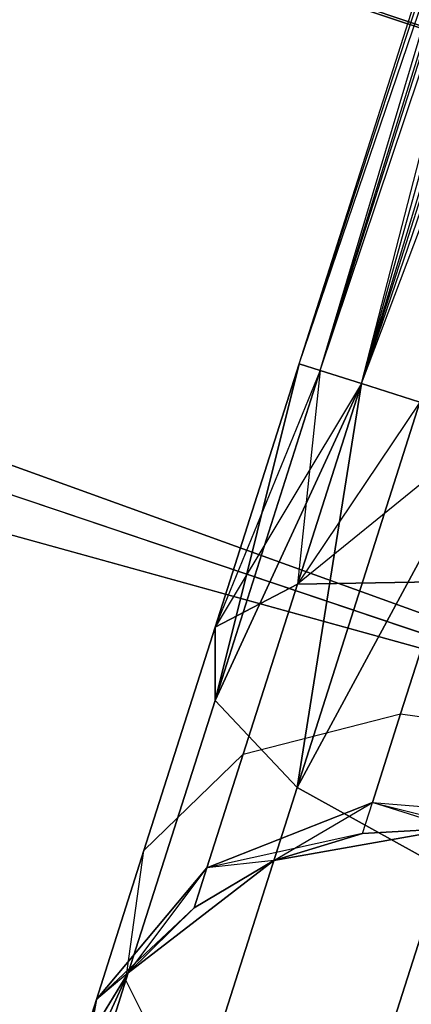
# Model space of a CAD drawing. Extents: x -91 to 91, y -91 to 262.
# Tile 404 of 480: x 17.28 to 18.3, y 58.14 to 60.71. Entities that reach past the tile are written whole.
import ezdxf

# ---------------------------------------------------------------- set-up
doc = ezdxf.new("R2010")
doc.units = 0
doc.header["$LTSCALE"] = 25.4
doc.layers.get('0').update_dxf_attribs({"linetype": 'CONTINUOUS'})

# ---------------------------------------------------------------- blocks, each defined once
blk = doc.blocks.new('ETE0_STL_1')
at = {"color": 0}
for p, q in [((18.0046, 59.811, 169.8871), (20.3403, 67.1397, 170.1281)), ((18.0046, 59.811, 169.8871), (20.3403, 67.1397, 170.1281)), ((18.0046, 59.811, 170.1281), (20.3403, 67.1397, 170.1281)), ((18.0046, 59.811, 170.1281), (20.3403, 67.1397, 170.1281)), ((18.0595, 59.7935, 170.3622), (20.3403, 67.1397, 170.1281)), ((18.0595, 59.7935, 170.3622), (20.3403, 67.1397, 170.1281)), ((18.0046, 59.811, 169.8871), (20.3953, 67.1222, 169.653)), ((18.0046, 59.811, 169.8871), (20.3953, 67.1222, 169.653)), ((18.0595, 59.7935, 169.653), (20.3953, 67.1222, 169.653)), ((18.0595, 59.7935, 169.653), (20.3953, 67.1222, 169.653)), ((18.1663, 59.7595, 169.4395), (20.3953, 67.1222, 169.653)), ((18.1663, 59.7595, 169.4395), (20.3953, 67.1222, 169.653)), ((18.0595, 59.7935, 170.3622), (20.5021, 67.0882, 170.5757)), ((18.0595, 59.7935, 170.3622), (20.5021, 67.0882, 170.5757)), ((18.1663, 59.7595, 170.5757), (20.5021, 67.0882, 170.5757)), ((18.1663, 59.7595, 170.5757), (20.5021, 67.0882, 170.5757)), ((18.1663, 59.7595, 169.4395), (20.6544, 67.0397, 169.2591)), ((18.1663, 59.7595, 169.4395), (20.6544, 67.0397, 169.2591)), ((18.0046, 59.811, 320.1281), (18.9838, 62.6935, 320.1334)), ((18.0046, 59.811, 320.1281), (18.9838, 62.6935, 320.1334)), ((18.0595, 59.7935, 320.3622), (18.9838, 62.6935, 320.1334)), ((18.0595, 59.7935, 320.3622), (18.9838, 62.6935, 320.1334)), ((18.1663, 59.7595, 320.5757), (18.9838, 62.6935, 320.1334)), ((18.1663, 59.7595, 320.5757), (18.9838, 62.6935, 320.1334)), ((18.1663, 59.7595, 320.5757), (19.2608, 62.6671, 320.5228)), ((18.1663, 59.7595, 320.5757), (19.2608, 62.6671, 320.5228)), ((18.0046, 59.811, 320.1281), (18.9073, 62.6433, 319.6635)), ((18.0046, 59.811, 319.8871), (18.9073, 62.6433, 319.6635)), ((18.0046, 59.811, 319.8871), (18.9073, 62.6433, 319.6635)), ((18.0046, 59.811, 320.1281), (18.9073, 62.6433, 319.6635)), ((18.0595, 59.7935, 319.653), (18.9073, 62.6433, 319.6635)), ((18.0595, 59.7935, 319.653), (18.9073, 62.6433, 319.6635)), ((18.1663, 59.7595, 319.4395), (18.9073, 62.6433, 319.6635)), ((18.1663, 59.7595, 319.4395), (18.9073, 62.6433, 319.6635)), ((18.1663, 59.7595, 319.4395), (19.0487, 62.528, 319.2211)), ((18.1663, 59.7595, 319.4395), (19.0487, 62.528, 319.2211)), ((23.9774, 58.7991, 158.5), (16.0974, 61.4257, 158.5)), ((16.0974, 61.4257, 159.5), (23.9774, 58.7991, 159.5)), ((23.9774, 58.7991, 158.5), (16.0974, 61.4257, 158.5)), ((16.0974, 61.4257, 159.5), (23.9774, 58.7991, 159.5)), ((16.2846, 61.3764, 159.5), (24.1565, 58.7257, 159.5)), ((24.1565, 58.7257, 169), (16.2846, 61.3764, 169)), ((16.2846, 61.3764, 159.5), (24.1565, 58.7257, 159.5)), ((24.1565, 58.7257, 169), (16.2846, 61.3764, 169)), ((20.3893, 58.4985, 327.5076), (12.5793, 60.6594, 327.5076)), ((12.5793, 60.6594, 328.5076), (20.3893, 58.4985, 328.5076)), ((20.3893, 58.4985, 327.5076), (12.5793, 60.6594, 327.5076)), ((12.5793, 60.6594, 328.5076), (20.3893, 58.4985, 328.5076)), ((23.5859, 57.3385, 159.5), (15.9, 59.9265, 159.5)), ((15.9, 59.9265, 169), (23.5859, 57.3385, 169)), ((15.9, 59.9265, 169), (23.5859, 57.3385, 169)), ((23.5859, 57.3385, 159.5), (15.9, 59.9265, 159.5)), ((17.7859, 58.935, 319.8322), (18.0046, 59.811, 319.8871)), ((17.7859, 58.935, 319.8322), (18.0046, 59.811, 319.8871)), ((18.0046, 59.811, 170.1281), (17.7859, 58.935, 170.183)), ((18.0046, 59.811, 170.1281), (17.7859, 58.935, 170.183)), ((17.7862, 59.1257, 320.2712), (18.0046, 59.811, 319.8871)), ((17.7862, 59.1257, 320.2712), (18.0046, 59.811, 320.1281)), ((17.7862, 59.1257, 320.2712), (18.0046, 59.811, 319.8871)), ((17.7862, 59.1257, 320.2712), (18.0046, 59.811, 320.1281)), ((18.0046, 59.811, 169.8871), (17.7862, 59.1257, 169.744)), ((18.0046, 59.811, 170.1281), (17.7862, 59.1257, 169.744)), ((18.0046, 59.811, 170.1281), (17.7862, 59.1257, 169.744)), ((18.0046, 59.811, 169.8871), (17.7862, 59.1257, 169.744)), ((18.0046, 59.811, 319.8871), (18.0595, 59.7935, 319.653)), ((18.0595, 59.7935, 320.3622), (18.0046, 59.811, 320.1281)), ((18.0046, 59.811, 319.8871), (18.0595, 59.7935, 319.653)), ((18.0595, 59.7935, 320.3622), (18.0046, 59.811, 320.1281)), ((18.0595, 59.7935, 169.653), (18.0046, 59.811, 169.8871)), ((18.0046, 59.811, 170.1281), (18.0595, 59.7935, 170.3622)), ((18.0046, 59.811, 170.1281), (18.0595, 59.7935, 170.3622)), ((18.0595, 59.7935, 169.653), (18.0046, 59.811, 169.8871)), ((17.7859, 58.935, 319.8322), (18.0595, 59.7935, 319.653)), ((17.7859, 58.935, 319.8322), (18.0595, 59.7935, 319.653)), ((18.0595, 59.7935, 170.3622), (17.7859, 58.935, 170.183)), ((18.0595, 59.7935, 170.3622), (17.7859, 58.935, 170.183)), ((18.0595, 59.7935, 320.3622), (17.7862, 59.1257, 320.2712)), ((18.0595, 59.7935, 320.3622), (17.7862, 59.1257, 320.2712)), ((18.0595, 59.7935, 169.653), (17.7862, 59.1257, 169.744)), ((18.0595, 59.7935, 169.653), (17.7862, 59.1257, 169.744)), ((18.0595, 59.7935, 169.653), (17.9999, 59.2374, 169.3306)), ((18.0595, 59.7935, 169.653), (17.9999, 59.2374, 169.3306)), ((18.0595, 59.7935, 319.653), (18.1663, 59.7595, 319.4395)), ((18.1663, 59.7595, 320.5757), (18.0595, 59.7935, 320.3622)), ((18.0595, 59.7935, 319.653), (18.1663, 59.7595, 319.4395)), ((18.1663, 59.7595, 320.5757), (18.0595, 59.7935, 320.3622)), ((18.1663, 59.7595, 169.4395), (18.0595, 59.7935, 169.653)), ((18.0595, 59.7935, 170.3622), (18.1663, 59.7595, 170.5757)), ((18.0595, 59.7935, 170.3622), (18.1663, 59.7595, 170.5757)), ((18.1663, 59.7595, 169.4395), (18.0595, 59.7935, 169.653)), ((17.7859, 58.935, 319.8322), (18.1663, 59.7595, 319.4395)), ((17.7859, 58.935, 319.8322), (18.1663, 59.7595, 319.4395)), ((18.1663, 59.7595, 170.5757), (17.7859, 58.935, 170.183)), ((18.1663, 59.7595, 170.5757), (17.7859, 58.935, 170.183)), ((18.1663, 59.7595, 320.5757), (17.7862, 59.1257, 320.2712)), ((18.1663, 59.7595, 320.5757), (17.7862, 59.1257, 320.2712)), ((17.9992, 58.7088, 319.4683), (18.1663, 59.7595, 319.4395)), ((17.9992, 58.7088, 319.4683), (18.1663, 59.7595, 319.4395)), ((18.1663, 59.7595, 170.5757), (17.9992, 58.7088, 170.5469)), ((18.1663, 59.7595, 170.5757), (17.9992, 58.7088, 170.5469)), ((17.9999, 59.2374, 320.6847), (18.1663, 59.7595, 320.5757)), ((17.9999, 59.2374, 320.6847), (18.1663, 59.7595, 320.5757)), ((18.1663, 59.7595, 169.4395), (17.9999, 59.2374, 169.3306)), ((18.1663, 59.7595, 169.4395), (17.9999, 59.2374, 169.3306)), ((18.1663, 59.7595, 319.4395), (18.3186, 59.7109, 319.2591)), ((18.3186, 59.7109, 320.7561), (18.1663, 59.7595, 320.5757)), ((18.1663, 59.7595, 319.4395), (18.3186, 59.7109, 319.2591)), ((18.3186, 59.7109, 320.7561), (18.1663, 59.7595, 320.5757)), ((18.3186, 59.7109, 169.2591), (18.1663, 59.7595, 169.4395)), ((18.1663, 59.7595, 170.5757), (18.3186, 59.7109, 170.7561)), ((18.1663, 59.7595, 170.5757), (18.3186, 59.7109, 170.7561)), ((18.3186, 59.7109, 169.2591), (18.1663, 59.7595, 169.4395)), ((17.9992, 58.7088, 319.4683), (18.3186, 59.7109, 319.2591)), ((17.9992, 58.7088, 319.4683), (18.3186, 59.7109, 319.2591)), ((18.3186, 59.7109, 170.7561), (17.9992, 58.7088, 170.5469)), ((18.3186, 59.7109, 170.7561), (17.9992, 58.7088, 170.5469)), ((18.3186, 59.7109, 320.7561), (17.9999, 59.2374, 320.6847)), ((18.3186, 59.7109, 320.7561), (17.9999, 59.2374, 320.6847)), ((18.3186, 59.7109, 169.2591), (17.9999, 59.2374, 169.3306)), ((18.3186, 59.7109, 169.2591), (17.9999, 59.2374, 169.3306)), ((17.9992, 58.7088, 319.4683), (18.5076, 59.6507, 319.1222)), ((17.9992, 58.7088, 319.4683), (18.5076, 59.6507, 319.1222)), ((18.5076, 59.6507, 170.8931), (17.9992, 58.7088, 170.5469)), ((18.5076, 59.6507, 170.8931), (17.9992, 58.7088, 170.5469)), ((18.5076, 59.6507, 320.8931), (17.9999, 59.2374, 320.6847)), ((18.5076, 59.6507, 320.8931), (17.9999, 59.2374, 320.6847)), ((17.2111, 59.5632, 330.5076), (24.8384, 56.8072, 330.5076)), ((24.8384, 56.8072, 321.0076), (17.2111, 59.5632, 321.0076)), ((24.8384, 56.8072, 321.0076), (17.2111, 59.5632, 321.0076)), ((17.2111, 59.5632, 330.5076), (24.8384, 56.8072, 330.5076)), ((17.7862, 59.1257, 320.2712), (17.9999, 59.2374, 320.6847)), ((17.7862, 59.1257, 320.2712), (17.9999, 59.2374, 320.6847)), ((17.9999, 59.2374, 169.3306), (17.7862, 59.1257, 169.744)), ((17.9999, 59.2374, 169.3306), (17.7862, 59.1257, 169.744)), ((17.8588, 58.7948, 320.9951), (17.9999, 59.2374, 320.6847)), ((17.8588, 58.7948, 320.9951), (17.9999, 59.2374, 320.6847)), ((17.9999, 59.2374, 169.3306), (17.8588, 58.7948, 169.0201)), ((17.9999, 59.2374, 169.3306), (17.8588, 58.7948, 169.0201)), ((18.3781, 59.2443, 320.9779), (17.9999, 59.2374, 320.6847)), ((18.3781, 59.2443, 320.9779), (17.9999, 59.2374, 320.6847)), ((17.9999, 59.2374, 169.3306), (18.3781, 59.2443, 169.0373)), ((17.9999, 59.2374, 169.3306), (18.3781, 59.2443, 169.0373)), ((18.2683, 58.8998, 321.2195), (18.3781, 59.2443, 320.9779)), ((18.2683, 58.8998, 321.2195), (18.3781, 59.2443, 320.9779)), ((18.3781, 59.2443, 169.0373), (18.2683, 58.8998, 168.7957)), ((18.3781, 59.2443, 169.0373), (18.2683, 58.8998, 168.7957)), ((17.601, 58.5448, 320.6786), (17.7862, 59.1257, 320.2712)), ((17.601, 58.5448, 320.6786), (17.7862, 59.1257, 320.2712)), ((17.7862, 59.1257, 169.744), (17.601, 58.5448, 169.3366)), ((17.7862, 59.1257, 169.744), (17.601, 58.5448, 169.3366)), ((17.7859, 58.935, 319.8322), (17.7862, 59.1257, 320.2712)), ((17.7859, 58.935, 319.8322), (17.7862, 59.1257, 320.2712)), ((17.7862, 59.1257, 169.744), (17.7859, 58.935, 170.183)), ((17.7862, 59.1257, 169.744), (17.7859, 58.935, 170.183)), ((17.5539, 58.2072, 320.3427), (17.7859, 58.935, 319.8322)), ((17.5539, 58.2072, 320.3427), (17.7859, 58.935, 319.8322)), ((17.7859, 58.935, 170.183), (17.5539, 58.2072, 169.6726)), ((17.7859, 58.935, 170.183), (17.5539, 58.2072, 169.6726)), ((17.9992, 58.7088, 319.4683), (17.7859, 58.935, 319.8322)), ((17.9992, 58.7088, 319.4683), (17.7859, 58.935, 319.8322)), ((17.7859, 58.935, 170.183), (17.9992, 58.7088, 170.5469)), ((17.7859, 58.935, 170.183), (17.9992, 58.7088, 170.5469)), ((17.8588, 58.7948, 320.9951), (18.2683, 58.8998, 321.2195)), ((17.8588, 58.7948, 320.9951), (18.2683, 58.8998, 321.2195)), ((17.8588, 58.7948, 169.0201), (18.2683, 58.8998, 168.7957)), ((17.8588, 58.7948, 169.0201), (18.2683, 58.8998, 168.7957)), ((18.1949, 58.6696, 321.5811), (18.2683, 58.8998, 321.2195)), ((18.1949, 58.6696, 321.5811), (18.2683, 58.8998, 321.2195)), ((18.2683, 58.8998, 168.7957), (18.1949, 58.6696, 168.4341)), ((18.2683, 58.8998, 168.7957), (18.1949, 58.6696, 168.4341)), ((18.2683, 58.8998, 321.2195), (18.7357, 58.8358, 321.3005)), ((18.2683, 58.8998, 321.2195), (18.7357, 58.8358, 321.3005)), ((18.2683, 58.8998, 168.7957), (18.7357, 58.8358, 168.7147)), ((18.2683, 58.8998, 168.7957), (18.7357, 58.8358, 168.7147)), ((17.601, 58.5448, 320.6786), (17.8588, 58.7948, 320.9951)), ((17.601, 58.5448, 320.6786), (17.8588, 58.7948, 320.9951)), ((17.601, 58.5448, 169.3366), (17.8588, 58.7948, 169.0201)), ((17.601, 58.5448, 169.3366), (17.8588, 58.7948, 169.0201)), ((17.7646, 58.499, 321.4596), (17.8588, 58.7948, 320.9951)), ((17.7646, 58.499, 321.4596), (17.8588, 58.7948, 320.9951)), ((17.8588, 58.7948, 169.0201), (17.7646, 58.499, 168.5556)), ((17.8588, 58.7948, 169.0201), (17.7646, 58.499, 168.5556)), ((17.7284, 57.8592, 320.0641), (17.9992, 58.7088, 319.4683)), ((17.7284, 57.8592, 320.0641), (17.9992, 58.7088, 319.4683)), ((17.9992, 58.7088, 170.5469), (17.7284, 57.8592, 169.9511)), ((17.9992, 58.7088, 170.5469), (17.7284, 57.8592, 169.9511)), ((18.3771, 58.499, 319.2628), (17.9992, 58.7088, 319.4683)), ((18.3771, 58.499, 319.2628), (17.9992, 58.7088, 319.4683)), ((17.9992, 58.7088, 170.5469), (18.3771, 58.499, 170.7524)), ((17.9992, 58.7088, 170.5469), (18.3771, 58.499, 170.7524)), ((17.7646, 58.499, 321.4596), (18.1949, 58.6696, 321.5811)), ((17.7646, 58.499, 321.4596), (18.1949, 58.6696, 321.5811)), ((18.1949, 58.6696, 168.4341), (17.7646, 58.499, 168.5556)), ((18.1949, 58.6696, 168.4341), (17.7646, 58.499, 168.5556)), ((17.9386, 58.5185, 322.0076), (18.1949, 58.6696, 321.5811)), ((17.9386, 58.5185, 322.0076), (18.1949, 58.6696, 321.5811)), ((18.1692, 58.5888, 322.0076), (18.1949, 58.6696, 321.5811)), ((18.1692, 58.5888, 322.0076), (18.1949, 58.6696, 321.5811)), ((18.1692, 58.5888, 168.0076), (18.1949, 58.6696, 168.4341)), ((18.1692, 58.5888, 168.0076), (18.1949, 58.6696, 168.4341)), ((18.4099, 58.6018, 322.0076), (18.1949, 58.6696, 321.5811)), ((18.1949, 58.6696, 321.5811), (18.6699, 58.6293, 321.6249)), ((18.1949, 58.6696, 321.5811), (18.6699, 58.6293, 321.6249)), ((18.4099, 58.6018, 322.0076), (18.1949, 58.6696, 321.5811)), ((18.4099, 58.6018, 168.0076), (18.1949, 58.6696, 168.4341)), ((18.1949, 58.6696, 168.4341), (18.6467, 58.5568, 168.0076)), ((18.4099, 58.6018, 168.0076), (18.1949, 58.6696, 168.4341)), ((18.1949, 58.6696, 168.4341), (18.6467, 58.5568, 168.0076)), ((18.1949, 58.6696, 168.4341), (18.6699, 58.6293, 168.3903)), ((18.1949, 58.6696, 168.4341), (18.6699, 58.6293, 168.3903)), ((18.1692, 58.5888, 168.0076), (17.7646, 58.499, 168.5556)), ((18.1692, 58.5888, 168.0076), (17.7646, 58.499, 168.5556)), ((18.4099, 58.6018, 327.5076), (17.9386, 58.5185, 327.5076)), ((17.9386, 58.5185, 163.5076), (18.4099, 58.6018, 163.5076)), ((18.4099, 58.6018, 327.5076), (17.9386, 58.5185, 327.5076)), ((17.9386, 58.5185, 163.5076), (18.4099, 58.6018, 163.5076)), ((18.1692, 58.5888, 322.0076), (17.9386, 58.5185, 327.5076)), ((18.1692, 58.5888, 322.0076), (17.9386, 58.5185, 322.0076)), ((18.1692, 58.5888, 322.0076), (17.9386, 58.5185, 327.5076)), ((18.1692, 58.5888, 322.0076), (17.9386, 58.5185, 322.0076)), ((18.1692, 58.5888, 168.0076), (17.9386, 58.5185, 168.0076)), ((17.9386, 58.5185, 163.5076), (18.1692, 58.5888, 168.0076)), ((18.1692, 58.5888, 168.0076), (17.9386, 58.5185, 168.0076)), ((17.9386, 58.5185, 163.5076), (18.1692, 58.5888, 168.0076)), ((18.4099, 58.6018, 322.0076), (18.1692, 58.5888, 322.0076)), ((18.1692, 58.5888, 322.0076), (18.4099, 58.6018, 327.5076)), ((18.1692, 58.5888, 322.0076), (18.4099, 58.6018, 327.5076)), ((18.4099, 58.6018, 322.0076), (18.1692, 58.5888, 322.0076)), ((18.4099, 58.6018, 168.0076), (18.1692, 58.5888, 168.0076)), ((18.1692, 58.5888, 168.0076), (18.4099, 58.6018, 163.5076)), ((18.1692, 58.5888, 168.0076), (18.4099, 58.6018, 163.5076)), ((18.4099, 58.6018, 168.0076), (18.1692, 58.5888, 168.0076)), ((17.4773, 58.1566, 321.2884), (17.601, 58.5448, 320.6786)), ((17.4773, 58.1566, 321.2884), (17.601, 58.5448, 320.6786)), ((17.601, 58.5448, 169.3366), (17.4773, 58.1566, 168.7269)), ((17.601, 58.5448, 169.3366), (17.4773, 58.1566, 168.7269)), ((17.5539, 58.2072, 320.3427), (17.601, 58.5448, 320.6786)), ((17.5539, 58.2072, 320.3427), (17.601, 58.5448, 320.6786)), ((17.5539, 58.2072, 169.6726), (17.601, 58.5448, 169.3366)), ((17.5539, 58.2072, 169.6726), (17.601, 58.5448, 169.3366)), ((17.9386, 58.5185, 327.5076), (17.5599, 58.2258, 327.5076)), ((17.5599, 58.2258, 163.5076), (17.9386, 58.5185, 163.5076)), ((17.9386, 58.5185, 327.5076), (17.5599, 58.2258, 327.5076)), ((17.5599, 58.2258, 163.5076), (17.9386, 58.5185, 163.5076)), ((17.9386, 58.5185, 322.0076), (17.7315, 58.3952, 322.0076)), ((17.7315, 58.3952, 322.0076), (17.9386, 58.5185, 327.5076)), ((17.7315, 58.3952, 322.0076), (17.9386, 58.5185, 327.5076)), ((17.9386, 58.5185, 322.0076), (17.7315, 58.3952, 322.0076)), ((17.9386, 58.5185, 168.0076), (17.7315, 58.3952, 168.0076)), ((17.7315, 58.3952, 168.0076), (17.9386, 58.5185, 163.5076)), ((17.7315, 58.3952, 168.0076), (17.9386, 58.5185, 163.5076)), ((17.9386, 58.5185, 168.0076), (17.7315, 58.3952, 168.0076)), ((17.9386, 58.5185, 322.0076), (17.7646, 58.499, 321.4596)), ((17.9386, 58.5185, 322.0076), (17.7646, 58.499, 321.4596)), ((17.9386, 58.5185, 168.0076), (17.7646, 58.499, 168.5556)), ((17.9386, 58.5185, 168.0076), (17.7646, 58.499, 168.5556)), ((17.9386, 58.5185, 322.0076), (17.9386, 58.5185, 327.5076)), ((17.9386, 58.5185, 322.0076), (17.9386, 58.5185, 327.5076)), ((17.9386, 58.5185, 168.0076), (17.9386, 58.5185, 163.5076)), ((17.9386, 58.5185, 168.0076), (17.9386, 58.5185, 163.5076)), ((17.7646, 58.499, 321.4596), (17.4773, 58.1566, 321.2884)), ((17.7646, 58.499, 321.4596), (17.4773, 58.1566, 321.2884)), ((17.4773, 58.1566, 168.7269), (17.7646, 58.499, 168.5556)), ((17.4773, 58.1566, 168.7269), (17.7646, 58.499, 168.5556)), ((17.5599, 58.2258, 322.0076), (17.7646, 58.499, 321.4596)), ((17.5599, 58.2258, 322.0076), (17.7646, 58.499, 321.4596)), ((17.7315, 58.3952, 322.0076), (17.7646, 58.499, 321.4596)), ((17.7315, 58.3952, 322.0076), (17.7646, 58.499, 321.4596)), ((17.7646, 58.499, 168.5556), (17.7315, 58.3952, 168.0076)), ((17.7646, 58.499, 168.5556), (17.7315, 58.3952, 168.0076)), ((18.0845, 57.5807, 319.9068), (18.3771, 58.499, 319.2628)), ((18.0845, 57.5807, 319.9068), (18.3771, 58.499, 319.2628)), ((18.3771, 58.499, 170.7524), (18.0845, 57.5807, 170.1084)), ((18.3771, 58.499, 170.7524), (18.0845, 57.5807, 170.1084)), ((17.7315, 58.3952, 168.0076), (17.4773, 58.1566, 168.7269)), ((17.7315, 58.3952, 168.0076), (17.4773, 58.1566, 168.7269)), ((17.7315, 58.3952, 322.0076), (17.5599, 58.2258, 327.5076)), ((17.7315, 58.3952, 322.0076), (17.5599, 58.2258, 322.0076)), ((17.7315, 58.3952, 322.0076), (17.5599, 58.2258, 327.5076)), ((17.7315, 58.3952, 322.0076), (17.5599, 58.2258, 322.0076)), ((17.7315, 58.3952, 168.0076), (17.5599, 58.2258, 168.0076)), ((17.5599, 58.2258, 163.5076), (17.7315, 58.3952, 168.0076)), ((17.7315, 58.3952, 168.0076), (17.5599, 58.2258, 168.0076)), ((17.5599, 58.2258, 163.5076), (17.7315, 58.3952, 168.0076)), ((17.5599, 58.2258, 327.5076), (17.3606, 57.7906, 327.5076)), ((17.3606, 57.7906, 163.5076), (17.5599, 58.2258, 163.5076)), ((17.5599, 58.2258, 327.5076), (17.3606, 57.7906, 327.5076)), ((17.3606, 57.7906, 163.5076), (17.5599, 58.2258, 163.5076)), ((17.5599, 58.2258, 322.0076), (17.4338, 58.0203, 322.0076)), ((17.4338, 58.0203, 322.0076), (17.5599, 58.2258, 327.5076)), ((17.4338, 58.0203, 322.0076), (17.5599, 58.2258, 327.5076)), ((17.5599, 58.2258, 322.0076), (17.4338, 58.0203, 322.0076)), ((17.5599, 58.2258, 168.0076), (17.4338, 58.0203, 168.0076)), ((17.4338, 58.0203, 168.0076), (17.5599, 58.2258, 163.5076)), ((17.4338, 58.0203, 168.0076), (17.5599, 58.2258, 163.5076)), ((17.5599, 58.2258, 168.0076), (17.4338, 58.0203, 168.0076)), ((17.5599, 58.2258, 322.0076), (17.4773, 58.1566, 321.2884)), ((17.5599, 58.2258, 322.0076), (17.4773, 58.1566, 321.2884)), ((17.5599, 58.2258, 168.0076), (17.4773, 58.1566, 168.7269)), ((17.5599, 58.2258, 168.0076), (17.4773, 58.1566, 168.7269)), ((17.5599, 58.2258, 322.0076), (17.5599, 58.2258, 327.5076)), ((17.5599, 58.2258, 322.0076), (17.5599, 58.2258, 327.5076)), ((17.5599, 58.2258, 168.0076), (17.5599, 58.2258, 163.5076)), ((17.5599, 58.2258, 168.0076), (17.5599, 58.2258, 163.5076)), ((17.399, 57.7208, 321.1065), (17.5539, 58.2072, 320.3427)), ((17.399, 57.7208, 321.1065), (17.5539, 58.2072, 320.3427)), ((17.5539, 58.2072, 169.6726), (17.399, 57.7208, 168.9087)), ((17.5539, 58.2072, 169.6726), (17.399, 57.7208, 168.9087)), ((17.7284, 57.8592, 320.0641), (17.5539, 58.2072, 320.3427)), ((17.7284, 57.8592, 320.0641), (17.5539, 58.2072, 320.3427)), ((17.7284, 57.8592, 169.9511), (17.5539, 58.2072, 169.6726)), ((17.7284, 57.8592, 169.9511), (17.5539, 58.2072, 169.6726)), ((17.3606, 57.7906, 322.0076), (17.4773, 58.1566, 321.2884)), ((17.3606, 57.7906, 322.0076), (17.4773, 58.1566, 321.2884)), ((17.4773, 58.1566, 168.7269), (17.3606, 57.7906, 168.0076)), ((17.4773, 58.1566, 168.7269), (17.3606, 57.7906, 168.0076)), ((17.4773, 58.1566, 321.2884), (17.399, 57.7208, 321.1065)), ((17.4773, 58.1566, 321.2884), (17.399, 57.7208, 321.1065)), ((17.399, 57.7208, 168.9087), (17.4773, 58.1566, 168.7269)), ((17.399, 57.7208, 168.9087), (17.4773, 58.1566, 168.7269)), ((17.4338, 58.0203, 322.0076), (17.4773, 58.1566, 321.2884)), ((17.4338, 58.0203, 322.0076), (17.4773, 58.1566, 321.2884)), ((17.4773, 58.1566, 168.7269), (17.4338, 58.0203, 168.0076)), ((17.4773, 58.1566, 168.7269), (17.4338, 58.0203, 168.0076))]:
    blk.add_line(p, q, dxfattribs=at)

msp = doc.modelspace()

# ---------------------------------------------------------------- block references
at = {"color": 253}
msp.add_blockref('ETE0_STL_1', (0, 0), dxfattribs=at)

doc.saveas('drawing.dxf')
